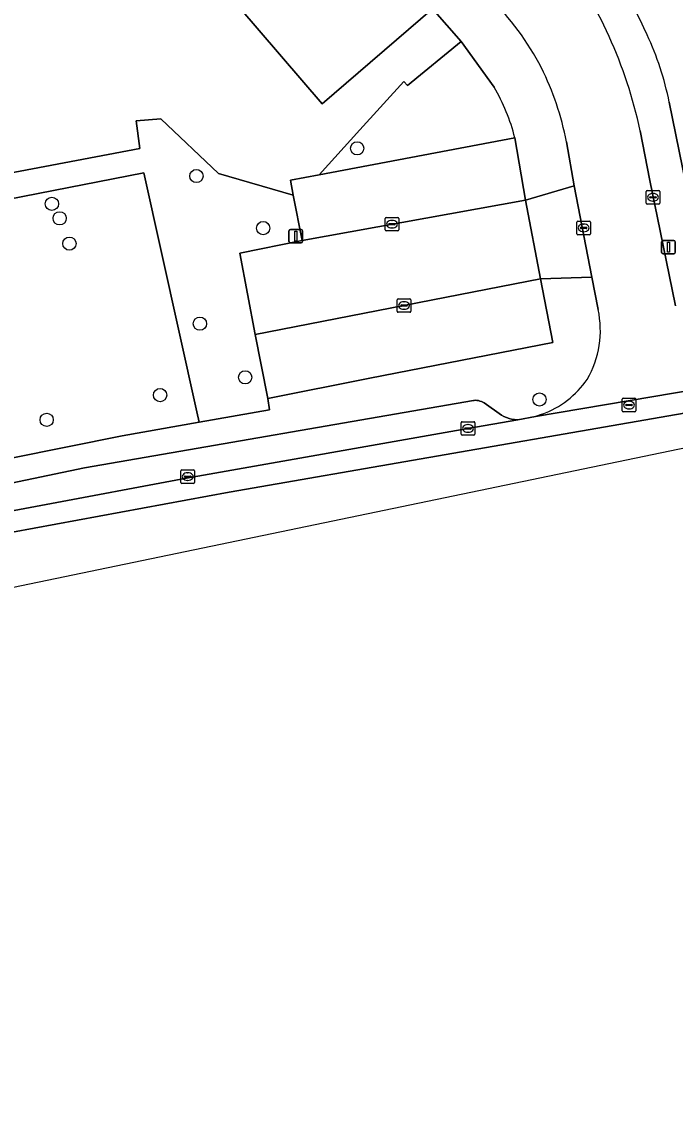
# Model space of a CAD drawing. Extents: x 159217 to 160349, y 381246 to 382172.
# Drawn here: x 159370.1 to 159418.3, y 381249.5 to 381329.1 of the extents above; entities that cross this region are included whole.
import ezdxf

# ---------------------------------------------------------------- set-up
doc = ezdxf.new("R2010")
doc.units = 0
for name, color, linetype in [('IMGEO_Boom', 7, 'Continuous'), ('IMGEO_Erf', 7, 'Continuous'), ('IMGEO_Groenvoorziening', 7, 'Continuous'), ('IMGEO_Kolk', 7, 'Continuous'), ('IMGEO_Lichtmast', 7, 'Continuous'), ('IMGEO_Pand', 7, 'Continuous'), ('IMGEO_Parkeervlak_open', 7, 'Continuous'), ('IMGEO_Rijbaan_lokaal_gesloten', 7, 'Continuous'), ('IMGEO_Rijbaan_lokaal_open', 7, 'Continuous'), ('IMGEO_Rioolput', 7, 'Continuous'), ('IMGEO_Voetpad_open', 7, 'Continuous')]:
    doc.layers.add(name, color=color, linetype=linetype)

msp = doc.modelspace()

# ---------------------------------------------------------------- linework, layer by layer
at = {"layer": 'IMGEO_Boom'}
for centre in [(159394.815, 381319.785), (159382.961, 381317.743), (159372.312, 381315.69), (159372.886, 381314.625), (159387.882, 381313.904), (159373.601, 381312.759), (159383.225, 381306.859), (159386.56, 381302.903), (159380.283, 381301.596), (159408.252, 381301.272), (159371.928, 381299.767)]:
    msp.add_circle(centre, 0.489, dxfattribs=at)
at = {"layer": 'IMGEO_Erf'}
msp.add_lwpolyline([(159417.816, 381323.198), (159420.538, 381309.831)], dxfattribs=at)
for centre, radius, start, end in [((159380.464, 381311.994), 39.203, 24.33771, 37.90803), ((159396.006, 381318.751), 22.259, 11.52439, 24.97719)]:
    msp.add_arc(centre, radius, start, end, dxfattribs=at)
at = {"layer": 'IMGEO_Groenvoorziening'}
for points in [[(159328.048, 381310.17), (159378.79, 381319.78), (159378.532, 381321.824), (159380.334, 381321.967), (159384.584, 381317.936), (159390.105, 381316.337), (159389.892, 381317.438), (159392.001, 381317.836), (159395.007, 381321.144), (159398.253, 381324.718), (159398.511, 381324.427), (159402.469, 381327.661), (159400.375, 381330.06), (159392.227, 381323.072), (159386.102, 381330.214), (159373.928, 381344.408), (159375.69, 381345.919), (159371.796, 381350.484), (159368.19, 381348.187)], [(159404.91, 381324.293), (159402.469, 381327.661), (159398.511, 381324.427), (159398.253, 381324.718), (159395.007, 381321.144), (159392.001, 381317.836), (159406.436, 381320.562)]]:
    msp.add_lwpolyline(points, dxfattribs=at)
for points in [[(159390.752, 381312.995), (159390.105, 381316.337), (159384.584, 381317.936), (159380.334, 381321.967), (159378.532, 381321.824), (159378.79, 381319.78), (159328.048, 381310.17), (159328.245, 381308.652), (159328.024, 381308.61), (159324.458, 381309.034), (159327.648, 381295.817), (159329.32, 381288.63), (159334.442, 381289.856), (159329.956, 381308.37), (159379.086, 381317.977), (159383.004, 381300.361), (159383.175, 381299.592), (159388.357, 381300.506), (159388.222, 381301.346), (159388.201, 381301.476), (159387.293, 381306.056), (159386.158, 381312.059)], [(159383.175, 381299.592), (159383.004, 381300.361), (159379.086, 381317.977), (159329.956, 381308.37), (159334.442, 381289.856), (159336.317, 381290.305), (159377.496, 381298.59)]]:
    msp.add_lwpolyline(points, close=True, dxfattribs=at)
msp.add_arc((159392.453, 381317.02), 14.425, 14.21283, 30.27684, dxfattribs=at)
at = {"layer": 'IMGEO_Kolk'}
for p, q in [((159416.193, 381316.674), (159417.045, 381316.674)), ((159416.118, 381315.748), (159416.118, 381316.6)), ((159416.377, 381316.168), (159416.377, 381316.18)), ((159416.815, 381316.131), (159416.417, 381316.131)), ((159416.42, 381316.217), (159416.818, 381316.217)), ((159416.629, 381315.894), (159416.604, 381315.894)), ((159416.606, 381316.454), (159416.631, 381316.454)), ((159416.861, 381316.18), (159416.861, 381316.168)), ((159417.119, 381316.6), (159417.119, 381315.748)), ((159417.045, 381315.674), (159416.193, 381315.674)), ((159396.88, 381313.769), (159396.88, 381314.621)), ((159396.955, 381314.695), (159397.807, 381314.695)), ((159397.368, 381314.475), (159397.393, 381314.475)), ((159397.881, 381314.621), (159397.881, 381313.769)), ((159411.005, 381313.494), (159411.005, 381314.346)), ((159411.08, 381314.42), (159411.932, 381314.42)), ((159412.006, 381314.346), (159412.006, 381313.494)), ((159397.807, 381313.695), (159396.955, 381313.695)), ((159397.139, 381314.189), (159397.139, 381314.201)), ((159397.577, 381314.152), (159397.179, 381314.152)), ((159397.182, 381314.238), (159397.58, 381314.238)), ((159397.391, 381313.915), (159397.366, 381313.915)), ((159397.623, 381314.201), (159397.623, 381314.189)), ((159411.264, 381313.914), (159411.264, 381313.926)), ((159411.702, 381313.877), (159411.304, 381313.877)), ((159411.307, 381313.963), (159411.705, 381313.963)), ((159411.516, 381313.64), (159411.491, 381313.64)), ((159411.493, 381314.2), (159411.518, 381314.2)), ((159411.748, 381313.926), (159411.748, 381313.914)), ((159411.932, 381313.42), (159411.08, 381313.42)), ((159397.769, 381307.77), (159397.769, 381308.622)), ((159397.844, 381308.696), (159398.696, 381308.696)), ((159398.028, 381308.19), (159398.028, 381308.202)), ((159398.466, 381308.153), (159398.068, 381308.153)), ((159398.071, 381308.239), (159398.469, 381308.239)), ((159398.28, 381307.916), (159398.255, 381307.916)), ((159398.257, 381308.476), (159398.282, 381308.476)), ((159398.512, 381308.202), (159398.512, 381308.19)), ((159398.77, 381308.622), (159398.77, 381307.77)), ((159398.696, 381307.696), (159397.844, 381307.696)), ((159402.479, 381298.708), (159402.479, 381299.56)), ((159402.554, 381299.634), (159403.406, 381299.634)), ((159402.738, 381299.128), (159402.738, 381299.14)), ((159402.781, 381299.177), (159403.179, 381299.177)), ((159402.967, 381299.414), (159402.992, 381299.414)), ((159403.222, 381299.14), (159403.222, 381299.128)), ((159403.48, 381299.56), (159403.48, 381298.708)), ((159403.406, 381298.634), (159402.554, 381298.634)), ((159403.176, 381299.091), (159402.778, 381299.091)), ((159402.99, 381298.854), (159402.965, 381298.854)), ((159381.824, 381295.159), (159381.824, 381296.011)), ((159381.899, 381296.085), (159382.751, 381296.085)), ((159382.825, 381296.011), (159382.825, 381295.159)), ((159382.083, 381295.579), (159382.083, 381295.591)), ((159382.521, 381295.542), (159382.123, 381295.542)), ((159382.126, 381295.628), (159382.524, 381295.628)), ((159382.335, 381295.305), (159382.31, 381295.305)), ((159382.312, 381295.865), (159382.337, 381295.865)), ((159382.567, 381295.591), (159382.567, 381295.579)), ((159382.751, 381295.085), (159381.899, 381295.085))]:
    msp.add_line(p, q, dxfattribs=at)
for points in [[(159416.193, 381316.674), (159417.045, 381316.674)], [(159416.118, 381315.748), (159416.118, 381316.6)], [(159417.119, 381316.6), (159417.119, 381315.748)], [(159417.045, 381315.674), (159416.193, 381315.674)], [(159396.88, 381313.769), (159396.88, 381314.621)], [(159396.955, 381314.695), (159397.807, 381314.695)], [(159397.881, 381314.621), (159397.881, 381313.769)], [(159411.005, 381313.494), (159411.005, 381314.346)], [(159411.08, 381314.42), (159411.932, 381314.42)], [(159412.006, 381314.346), (159412.006, 381313.494)], [(159397.807, 381313.695), (159396.955, 381313.695)], [(159411.932, 381313.42), (159411.08, 381313.42)], [(159397.769, 381307.77), (159397.769, 381308.622)], [(159397.844, 381308.696), (159398.696, 381308.696)], [(159398.77, 381308.622), (159398.77, 381307.77)], [(159398.696, 381307.696), (159397.844, 381307.696)], [(159402.479, 381298.708), (159402.479, 381299.56)], [(159402.554, 381299.634), (159403.406, 381299.634)], [(159403.48, 381299.56), (159403.48, 381298.708)], [(159403.406, 381298.634), (159402.554, 381298.634)], [(159381.824, 381295.159), (159381.824, 381296.011)], [(159381.899, 381296.085), (159382.751, 381296.085)], [(159382.825, 381296.011), (159382.825, 381295.159)], [(159382.751, 381295.085), (159381.899, 381295.085)]]:
    msp.add_lwpolyline(points, dxfattribs=at)
for centre, radius, start, end in [((159416.195, 381316.598), 0.0765, 91.55205, 178.44795), ((159416.195, 381316.598), 0.0765, 91.55205, 178.44795), ((159417.043, 381316.598), 0.0765, 1.55205, 88.44795), ((159417.043, 381316.598), 0.0765, 1.55205, 88.44795), ((159416.417, 381316.177), 0.0403, 85.87752, 175.75265), ((159416.414, 381316.167), 0.0366, 178.93798, 274.71019), ((159416.818, 381316.174), 0.043, 264.86636, 352.45326), ((159416.822, 381316.179), 0.0386, 1.73085, 96.63898), ((159416.195, 381315.75), 0.0765, 181.55205, 268.44795), ((159416.195, 381315.75), 0.0765, 181.55205, 268.44795), ((159417.043, 381315.75), 0.0765, 271.55205, 358.44795), ((159417.043, 381315.75), 0.0765, 271.55205, 358.44795), ((159396.957, 381314.619), 0.0765, 91.55205, 178.44795), ((159396.957, 381314.619), 0.0765, 91.55205, 178.44795), ((159397.805, 381314.619), 0.0765, 1.55205, 88.44795), ((159397.805, 381314.619), 0.0765, 1.55205, 88.44795), ((159411.082, 381314.344), 0.0765, 91.55205, 178.44795), ((159411.082, 381314.344), 0.0765, 91.55205, 178.44795), ((159411.93, 381314.344), 0.0765, 1.55205, 88.44795), ((159411.93, 381314.344), 0.0765, 1.55205, 88.44795), ((159396.957, 381313.771), 0.0765, 181.55205, 268.44795), ((159396.957, 381313.771), 0.0765, 181.55205, 268.44795), ((159397.179, 381314.198), 0.0403, 85.87752, 175.75265), ((159397.176, 381314.188), 0.0366, 178.93798, 274.71019), ((159397.58, 381314.195), 0.043, 264.86636, 352.45326), ((159397.584, 381314.2), 0.0386, 1.73085, 96.63898), ((159397.805, 381313.771), 0.0765, 271.55205, 358.44795), ((159397.805, 381313.771), 0.0765, 271.55205, 358.44795), ((159411.082, 381313.496), 0.0765, 181.55205, 268.44795), ((159411.082, 381313.496), 0.0765, 181.55205, 268.44795), ((159411.304, 381313.923), 0.0403, 85.87752, 175.75265), ((159411.301, 381313.913), 0.0366, 178.93798, 274.71019), ((159411.705, 381313.92), 0.043, 264.86636, 352.45326), ((159411.709, 381313.925), 0.0386, 1.73085, 96.63898), ((159411.93, 381313.496), 0.0765, 271.55205, 358.44795), ((159411.93, 381313.496), 0.0765, 271.55205, 358.44795), ((159397.846, 381308.62), 0.0765, 91.55205, 178.44795), ((159397.846, 381308.62), 0.0765, 91.55205, 178.44795), ((159398.068, 381308.199), 0.0403, 85.87752, 175.75265), ((159398.065, 381308.189), 0.0366, 178.93798, 274.71019), ((159398.469, 381308.196), 0.043, 264.86636, 352.45326), ((159398.473, 381308.201), 0.0386, 1.73085, 96.63898), ((159398.694, 381308.62), 0.0765, 1.55205, 88.44795), ((159398.694, 381308.62), 0.0765, 1.55205, 88.44795), ((159397.846, 381307.772), 0.0765, 181.55205, 268.44795), ((159397.846, 381307.772), 0.0765, 181.55205, 268.44795), ((159398.694, 381307.772), 0.0765, 271.55205, 358.44795), ((159398.694, 381307.772), 0.0765, 271.55205, 358.44795), ((159402.556, 381299.558), 0.0765, 91.55205, 178.44795), ((159402.556, 381299.558), 0.0765, 91.55205, 178.44795), ((159402.778, 381299.137), 0.0403, 85.87752, 175.75265), ((159403.183, 381299.139), 0.0386, 1.73085, 96.63898), ((159403.404, 381299.558), 0.0765, 1.55205, 88.44795), ((159403.404, 381299.558), 0.0765, 1.55205, 88.44795), ((159402.556, 381298.71), 0.0765, 181.55205, 268.44795), ((159402.556, 381298.71), 0.0765, 181.55205, 268.44795), ((159402.775, 381299.127), 0.0366, 178.93798, 274.71019), ((159403.179, 381299.134), 0.043, 264.86636, 352.45326), ((159403.404, 381298.71), 0.0765, 271.55205, 358.44795), ((159403.404, 381298.71), 0.0765, 271.55205, 358.44795), ((159381.901, 381296.009), 0.0765, 91.55205, 178.44795), ((159381.901, 381296.009), 0.0765, 91.55205, 178.44795), ((159382.749, 381296.009), 0.0765, 1.55205, 88.44795), ((159382.749, 381296.009), 0.0765, 1.55205, 88.44795), ((159381.901, 381295.161), 0.0765, 181.55205, 268.44795), ((159381.901, 381295.161), 0.0765, 181.55205, 268.44795), ((159382.123, 381295.588), 0.0403, 85.87752, 175.75265), ((159382.12, 381295.578), 0.0366, 178.93798, 274.71019), ((159382.524, 381295.585), 0.043, 264.86636, 352.45326), ((159382.528, 381295.59), 0.0386, 1.73085, 96.63898), ((159382.749, 381295.161), 0.0765, 271.55205, 358.44795), ((159382.749, 381295.161), 0.0765, 271.55205, 358.44795)]:
    msp.add_arc(centre, radius, start, end, dxfattribs=at)
for centre, major_axis, ratio, start_param, end_param in [((159416.605, 381316.174), (-0.387, 0.002), 0.722429, 4.712389, 7.853982), ((159416.63, 381316.174), (-0.39, 0.002), 0.717154, 1.570796, 4.712389), ((159397.367, 381314.195), (-0.387, 0.002), 0.722429, 4.712389, 7.853982), ((159397.392, 381314.195), (-0.39, 0.002), 0.717154, 1.570796, 4.712389), ((159411.492, 381313.92), (-0.387, 0.002), 0.722429, 4.712389, 7.853982), ((159411.517, 381313.92), (-0.39, 0.002), 0.717154, 1.570796, 4.712389), ((159398.256, 381308.196), (-0.387, 0.002), 0.722429, 4.712389, 7.853982), ((159398.281, 381308.196), (-0.39, 0.002), 0.717154, 1.570796, 4.712389), ((159402.966, 381299.134), (-0.387, 0.002), 0.722429, 4.712389, 7.853982), ((159402.991, 381299.134), (-0.39, 0.002), 0.717154, 1.570796, 4.712389), ((159382.311, 381295.585), (-0.387, 0.002), 0.722429, 4.712389, 7.853982), ((159382.336, 381295.585), (-0.39, 0.002), 0.717154, 1.570796, 4.712389)]:
    msp.add_ellipse(centre, major_axis=major_axis, ratio=ratio, start_param=start_param, end_param=end_param, dxfattribs=at)
at = {"layer": 'IMGEO_Lichtmast'}
for p, q in [((159389.787, 381312.908), (159389.787, 381313.708)), ((159389.787, 381313.708), (159389.787, 381312.908)), ((159389.887, 381313.808), (159390.677, 381313.808)), ((159390.677, 381313.808), (159389.887, 381313.808)), ((159390.777, 381313.708), (159390.777, 381312.908)), ((159390.777, 381312.908), (159390.777, 381313.708)), ((159390.677, 381312.808), (159389.887, 381312.808)), ((159389.887, 381312.808), (159390.677, 381312.808)), ((159417.256, 381312.101), (159417.256, 381312.901)), ((159417.256, 381312.901), (159417.256, 381312.101)), ((159417.356, 381313.001), (159418.146, 381313.001)), ((159418.146, 381313.001), (159417.356, 381313.001)), ((159418.246, 381312.901), (159418.246, 381312.101)), ((159418.246, 381312.101), (159418.246, 381312.901)), ((159418.146, 381312.001), (159417.356, 381312.001)), ((159417.356, 381312.001), (159418.146, 381312.001))]:
    msp.add_line(p, q, dxfattribs=at)
for points in [[(159390.207, 381313.683), (159390.357, 381313.683), (159390.357, 381312.933), (159390.207, 381312.933), (159390.207, 381313.683)], [(159417.676, 381312.876), (159417.826, 381312.876), (159417.826, 381312.126), (159417.676, 381312.126), (159417.676, 381312.876)]]:
    msp.add_lwpolyline(points, dxfattribs=at)
for centre, start, end in [((159389.887, 381313.708), 90, 180), ((159389.887, 381313.708), 90, 180), ((159390.677, 381313.708), 0, 90), ((159390.677, 381313.708), 360, 90), ((159389.887, 381312.908), 180, 270), ((159389.887, 381312.908), 180, 270), ((159390.677, 381312.908), 270, 0), ((159390.677, 381312.908), 270, 0), ((159417.356, 381312.901), 90, 180), ((159417.356, 381312.901), 90, 180), ((159418.146, 381312.901), 0, 90), ((159418.146, 381312.901), 360, 90), ((159417.356, 381312.101), 180, 270), ((159417.356, 381312.101), 180, 270), ((159418.146, 381312.101), 270, 0), ((159418.146, 381312.101), 270, 0)]:
    msp.add_arc(centre, 0.1, start, end, dxfattribs=at)
at = {"layer": 'IMGEO_Pand'}
msp.add_lwpolyline([(159386.102, 381330.214), (159392.227, 381323.072), (159400.375, 381330.06), (159394.251, 381337.201)], close=True, dxfattribs=at)
at = {"layer": 'IMGEO_Parkeervlak_open'}
for points in [[(159390.752, 381312.995), (159407.217, 381315.971), (159406.436, 381320.562), (159392.001, 381317.836), (159389.892, 381317.438), (159390.105, 381316.337)], [(159395.737, 381302.83), (159409.224, 381305.466), (159408.334, 381310.159), (159387.293, 381306.056), (159388.201, 381301.476), (159388.222, 381301.346)]]:
    msp.add_lwpolyline(points, close=True, dxfattribs=at)
msp.add_lwpolyline([(159360.73, 381291.449), (159382.234, 381295.471), (159402.976, 381299.133), (159406.658, 381299.78), (159406.598, 381299.78), (159406.398, 381299.793), (159406.2, 381299.823), (159406.006, 381299.871), (159405.816, 381299.936), (159405.633, 381300.018), (159405.458, 381300.116), (159404.165, 381301.024), (159404.068, 381301.078), (159403.967, 381301.123), (159403.862, 381301.158), (159403.755, 381301.185), (159403.645, 381301.201), (159403.535, 381301.208), (159403.424, 381301.204), (159403.377, 381301.2), (159374.721, 381296.22), (159332.496, 381287.409)], dxfattribs=at)
at = {"layer": 'IMGEO_Rijbaan_lokaal_gesloten'}
for points in [[(159429.517, 381302.107), (159462.071, 381307.638), (159466.816, 381308.409), (159466.522, 381310.174), (159461.901, 381309.38), (159446.048, 381306.631), (159428.808, 381303.608), (159425.352, 381302.971), (159425.095, 381302.927), (159407.969, 381300.01), (159406.658, 381299.78), (159402.976, 381299.133), (159382.234, 381295.471), (159360.73, 381291.449)], [(159247.414, 381259.138), (159263.824, 381265.162), (159277.184, 381269.924), (159287.012, 381272.766), (159298.912, 381275.915), (159321.716, 381281.292), (159345.288, 381286.668), (159367.785, 381291.2), (159385.368, 381294.426), (159429.517, 381302.107)]]:
    msp.add_lwpolyline(points, dxfattribs=at)
msp.add_lwpolyline([(159236.466, 381249.451), (159244.676, 381253.591), (159275.62, 381267.231), (159304.99, 381274.052), (159466.939, 381307.675), (159466.816, 381308.409), (159462.071, 381307.638), (159429.517, 381302.107), (159385.368, 381294.426), (159367.785, 381291.2), (159345.288, 381286.668), (159321.716, 381281.292), (159298.912, 381275.915), (159287.012, 381272.766), (159277.184, 381269.924), (159263.824, 381265.162), (159247.414, 381259.138), (159246.154, 381258.525), (159239.823, 381255.887), (159235.786, 381254.449), (159235.48, 381254.351)], close=True, dxfattribs=at)
at = {"layer": 'IMGEO_Rijbaan_lokaal_open'}
for points in [[(159418.267, 381308.162), (159417.137, 381313.696), (159416.383, 381317.402), (159415.677, 381321.085)], [(159410.231, 381320.273), (159410.797, 381317.028), (159412.107, 381310.298), (159412.574, 381307.901)], [(159408.439, 381300.189), (159407.969, 381300.01), (159425.095, 381302.927)]]:
    msp.add_lwpolyline(points, dxfattribs=at)
msp.add_lwpolyline([(159407.217, 381315.971), (159390.752, 381312.995), (159386.158, 381312.059), (159387.293, 381306.056), (159408.334, 381310.159)], close=True, dxfattribs=at)
for centre, radius, start, end in [((159382.119, 381313.837), 34.332, 12.18702, 36.6644), ((159389.447, 381315.8), 21.391, 27.62735, 45.05144), ((159389.238, 381316.244), 21.376, 10.86424, 26.31464), ((159405.452, 381306.372), 7.285, 330.23125, 12.1175), ((159406.067, 381306.724), 6.953, 289.94884, 325.18503)]:
    msp.add_arc(centre, radius, start, end, dxfattribs=at)
at = {"layer": 'IMGEO_Rioolput'}
for p, q in [((159414.347, 381300.433), (159414.347, 381301.285)), ((159414.422, 381301.359), (159415.274, 381301.359)), ((159414.606, 381300.853), (159414.606, 381300.865)), ((159415.044, 381300.816), (159414.646, 381300.816)), ((159414.649, 381300.902), (159415.047, 381300.902)), ((159414.835, 381301.139), (159414.86, 381301.139)), ((159415.09, 381300.865), (159415.09, 381300.853)), ((159415.348, 381301.285), (159415.348, 381300.433)), ((159415.274, 381300.359), (159414.422, 381300.359)), ((159414.858, 381300.579), (159414.833, 381300.579))]:
    msp.add_line(p, q, dxfattribs=at)
for points in [[(159414.347, 381300.433), (159414.347, 381301.285)], [(159414.422, 381301.359), (159415.274, 381301.359)], [(159415.348, 381301.285), (159415.348, 381300.433)], [(159415.274, 381300.359), (159414.422, 381300.359)]]:
    msp.add_lwpolyline(points, dxfattribs=at)
for centre, radius, start, end in [((159414.424, 381301.283), 0.0765, 91.55205, 178.44795), ((159414.424, 381301.283), 0.0765, 91.55205, 178.44795), ((159414.646, 381300.862), 0.0403, 85.87752, 175.75265), ((159414.643, 381300.852), 0.0366, 178.93798, 274.71019), ((159415.047, 381300.859), 0.043, 264.86636, 352.45326), ((159415.051, 381300.864), 0.0386, 1.73085, 96.63898), ((159415.272, 381301.283), 0.0765, 1.55205, 88.44795), ((159415.272, 381301.283), 0.0765, 1.55205, 88.44795), ((159414.424, 381300.435), 0.0765, 181.55205, 268.44795), ((159414.424, 381300.435), 0.0765, 181.55205, 268.44795), ((159415.272, 381300.435), 0.0765, 271.55205, 358.44795), ((159415.272, 381300.435), 0.0765, 271.55205, 358.44795)]:
    msp.add_arc(centre, radius, start, end, dxfattribs=at)
for centre, major_axis, ratio, start_param, end_param in [((159414.834, 381300.859), (-0.387, 0.002), 0.722429, 4.712389, 7.853982), ((159414.859, 381300.859), (-0.39, 0.002), 0.717154, 1.570796, 4.712389)]:
    msp.add_ellipse(centre, major_axis=major_axis, ratio=ratio, start_param=start_param, end_param=end_param, dxfattribs=at)
at = {"layer": 'IMGEO_Voetpad_open'}
for points in [[(159377.553, 381355.493), (159381.469, 381350.94), (159382.044, 381351.433), (159394.251, 381337.201), (159400.375, 381330.06), (159402.469, 381327.661), (159404.91, 381324.293)], [(159420.538, 381309.831), (159417.816, 381323.198)], [(159415.677, 381321.085), (159416.383, 381317.402), (159417.137, 381313.696), (159418.267, 381308.162)], [(159406.436, 381320.562), (159407.217, 381315.971), (159410.797, 381317.028), (159410.231, 381320.273)], [(159412.574, 381307.901), (159412.107, 381310.298), (159408.334, 381310.159), (159409.224, 381305.466), (159395.737, 381302.83), (159388.222, 381301.346), (159388.357, 381300.506), (159383.175, 381299.592), (159377.496, 381298.59), (159336.317, 381290.305)], [(159332.496, 381287.409), (159374.721, 381296.22), (159403.377, 381301.2), (159403.424, 381301.204), (159403.535, 381301.208), (159403.645, 381301.201), (159403.755, 381301.185), (159403.862, 381301.158), (159403.967, 381301.123), (159404.068, 381301.078), (159404.165, 381301.024), (159405.458, 381300.116), (159405.633, 381300.018), (159405.816, 381299.936), (159406.006, 381299.871), (159406.2, 381299.823), (159406.398, 381299.793), (159406.598, 381299.78), (159406.658, 381299.78), (159407.969, 381300.01), (159408.439, 381300.189)]]:
    msp.add_lwpolyline(points, dxfattribs=at)
msp.add_lwpolyline([(159410.797, 381317.028), (159407.217, 381315.971), (159408.334, 381310.159), (159412.107, 381310.298)], close=True, dxfattribs=at)
for centre, radius, start, end in [((159380.464, 381311.994), 39.203, 24.33771, 37.90803), ((159382.119, 381313.837), 34.332, 12.18702, 36.6644), ((159389.447, 381315.8), 21.391, 27.62735, 45.05144), ((159396.006, 381318.751), 22.259, 11.52439, 24.97719), ((159389.238, 381316.244), 21.376, 10.86424, 26.31464), ((159392.453, 381317.02), 14.425, 14.21283, 30.27684), ((159405.452, 381306.372), 7.285, 330.23125, 12.1175), ((159406.067, 381306.724), 6.953, 289.94884, 325.18503)]:
    msp.add_arc(centre, radius, start, end, dxfattribs=at)

doc.saveas('drawing.dxf')
